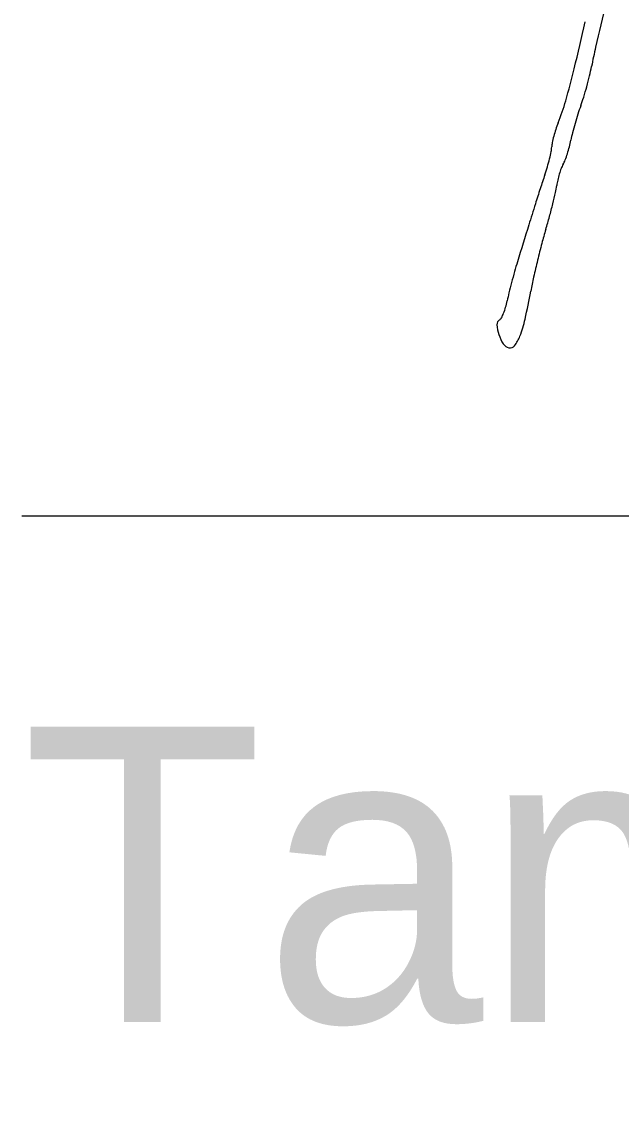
# Model space of a CAD drawing. Extents: x 44.2 to 78.2, y 4.5 to 26.5.
# Drawn here: x 69.585 to 69.869, y 7.238 to 7.754 of the extents above; entities that cross this region are included whole.
import ezdxf

# ---------------------------------------------------------------- set-up
doc = ezdxf.new("R2010")
doc.units = 0
doc.layers.add('SH_Data', color=7, linetype='Continuous')
doc.layers.add('SH_Text', color=7, linetype='Continuous')

msp = doc.modelspace()

# ---------------------------------------------------------------- linework, layer by layer
at = {"layer": 'SH_Data'}
msp.add_line((69.58471659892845, 7.519867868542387), (73.08471659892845, 7.519867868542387), dxfattribs=at)
at = {"layer": 'SH_Text'}
for centre, radius, start, end in [((74.65524200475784, 6.641094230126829), 4.923458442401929, 166.82680055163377, 167.07936024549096), ((68.9142353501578, 7.960637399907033), 0.9597543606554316, 346.19953049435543, 347.5661332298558), ((70.08601389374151, 7.68931962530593), 0.2355354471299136, 167.0793587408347, 169.38027993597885), ((69.43385782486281, 7.833000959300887), 0.4246856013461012, 344.0838250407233, 346.1995834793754), ((69.76922471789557, 7.748717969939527), 0.08677425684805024, 346.41939661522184, 349.38027775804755), ((69.69325273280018, 7.76707035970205), 0.16493148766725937, 344.5884732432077, 346.41937822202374), ((69.69543677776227, 7.766468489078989), 0.1626660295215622, 342.7524626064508, 344.5884092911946), ((69.73871474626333, 7.7460671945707), 0.10767578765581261, 338.2156934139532, 344.0837903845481), ((69.77893690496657, 7.740545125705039), 0.07523438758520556, 339.48440160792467, 342.7523313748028), ((69.98753402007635, 7.665406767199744), 0.14653000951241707, 162.16804870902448, 164.00239121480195), ((69.93197674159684, 7.683278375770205), 0.08816901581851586, 159.48439762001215, 162.16800927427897), ((69.88784472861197, 7.686466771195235), 0.05292297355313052, 158.21563072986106, 161.79884596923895), ((69.98146501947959, 7.667146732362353), 0.14021651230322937, 164.00238389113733, 165.85208067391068), ((69.8883649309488, 7.685882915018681), 0.05358842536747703, 165.03886286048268, 168.32122821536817), ((69.89506898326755, 7.684091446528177), 0.0605277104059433, 161.79889151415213, 165.0388665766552), ((69.8993266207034, 7.687851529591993), 0.055508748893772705, 165.85209212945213, 169.5473496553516), ((69.82234597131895, 7.695073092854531), 0.013300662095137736, 348.75631913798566, 358.18440342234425), ((69.84780910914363, 7.6942659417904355), 0.012175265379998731, 168.3211778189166, 178.1843965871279), ((69.78683526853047, 7.709488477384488), 0.05907151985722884, 342.226946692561, 345.5615549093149), ((69.79894747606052, 7.7063698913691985), 0.0465642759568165, 345.561596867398, 349.5473769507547), ((69.74811321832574, 7.710305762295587), 0.08908906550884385, 343.6715187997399, 346.22153411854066), ((69.75835537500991, 7.7077941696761), 0.07854345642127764, 346.2215050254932, 348.75639611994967), ((69.8282668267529, 7.6938185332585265), 0.01476679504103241, 330.02946840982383, 338.8353897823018), ((69.79240047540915, 7.707704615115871), 0.05322740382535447, 338.8354687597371, 342.2269021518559), ((69.74985449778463, 7.70979561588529), 0.08727459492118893, 341.0818729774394, 343.6715319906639), ((69.87536420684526, 7.6709334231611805), 0.03775465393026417, 158.96926585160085, 163.2162303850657), ((69.85312374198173, 7.679484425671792), 0.013926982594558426, 150.02946223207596, 158.9692548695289), ((70.30831594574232, 7.5183935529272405), 0.5030760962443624, 161.08181305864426, 161.8768461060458), ((69.86493093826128, 7.673066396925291), 0.027114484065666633, 167.3964896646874, 173.03577699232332), ((69.87792495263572, 7.670161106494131), 0.04042932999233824, 163.21626650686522, 167.39656129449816), ((70.4750316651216, 7.463827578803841), 0.6784943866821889, 161.87682214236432, 162.51211611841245), ((69.61581946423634, 7.722570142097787), 0.22709151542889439, 346.02934907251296, 347.41084817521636), ((69.80434608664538, 7.680466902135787), 0.03392068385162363, 347.4108876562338, 353.0357451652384), ((71.34779595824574, 7.188850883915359), 1.5935515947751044, 162.5121824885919, 162.88987592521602), ((69.58872535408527, 7.729310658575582), 0.25501149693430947, 344.61784213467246, 346.02936311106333), ((82.11073370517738, 3.875674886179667), 12.854899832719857, 162.88995215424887, 162.97108297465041), ((69.58658452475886, 7.7298993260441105), 0.25723178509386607, 343.21555213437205, 344.61790613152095), ((70.02544559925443, 7.597529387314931), 0.20115761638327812, 163.2155687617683, 165.18878664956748), ((70.21717932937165, 7.546830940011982), 0.3994809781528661, 165.18877764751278, 166.3697478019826), ((70.0144698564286, 7.580550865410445), 0.20398266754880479, 162.9711822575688, 164.34099344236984), ((70.21522750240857, 7.547304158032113), 0.39747260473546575, 166.36973804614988, 167.55185408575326), ((70.10922479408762, 7.553989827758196), 0.3023899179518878, 164.341036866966, 165.3608950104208), ((70.01346023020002, 7.591843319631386), 0.19084789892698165, 167.55184673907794, 169.59816841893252), ((70.0896853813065, 7.559093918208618), 0.28219485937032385, 165.36093654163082, 166.39179525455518), ((69.77706964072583, 7.629216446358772), 0.03825326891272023, 343.9698730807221, 348.7226786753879), ((69.90724567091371, 7.603258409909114), 0.0944856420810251, 166.39181017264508, 168.72275129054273), ((69.49507746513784, 7.6870016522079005), 0.3361965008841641, 347.30432402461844, 349.59814125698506), ((69.7862178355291, 7.626588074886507), 0.02873498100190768, 338.0799457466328, 343.96980078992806), ((69.81220400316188, 7.610556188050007), 0.002499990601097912, 119.90185115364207, 183.71155410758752), ((69.80980197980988, 7.61473312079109), 0.0023183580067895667, 299.90187089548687, 332.2409760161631), ((69.79072087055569, 7.624776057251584), 0.023881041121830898, 332.2408872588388, 338.0798969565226), ((69.76670769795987, 7.625808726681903), 0.057758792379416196, 338.861094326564, 347.30427471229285), ((69.82816829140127, 7.6115917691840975), 0.018497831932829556, 183.71150497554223, 198.35217156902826), ((69.82981043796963, 7.612136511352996), 0.020227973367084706, 198.35215755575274, 212.39608293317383), ((69.81629985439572, 7.6035637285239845), 0.0042270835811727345, 212.39606721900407, 257.2041538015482), ((69.80260049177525, 7.611930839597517), 0.019276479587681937, 323.44341661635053, 338.8610999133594), ((69.81595174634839, 7.602031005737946), 0.002655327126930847, 257.20412910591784, 323.4435121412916)]:
    msp.add_arc(centre, radius, start, end, dxfattribs=at)

# ---------------------------------------------------------------- texts
msp.add_text('Tammy K. Campbell, P.E.', height=0.13999972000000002, dxfattribs=at).set_placement((69.58471659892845, 7.279868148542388))

doc.saveas('drawing.dxf')
